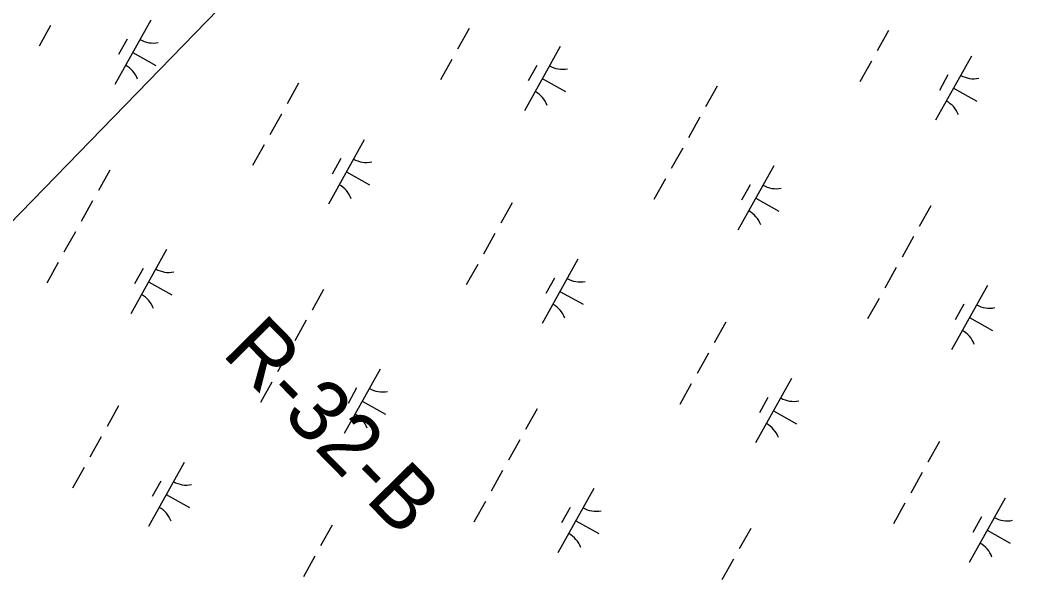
# Model space of a CAD drawing. Extents: x 3923531 to 3943530, y 207391 to 229799.
# Drawn here: x 3931887 to 3932574, y 212477 to 212858 of the extents above; entities that cross this region are included whole.
import ezdxf

# ---------------------------------------------------------------- set-up
doc = ezdxf.new("R2010")
doc.units = 0
for name, color, linetype in [('V-RIVR-RANG-IDEN', 7, 'Continuous'), ('V-UTIL-LINE', 7, 'Continuous'), ('V-WETL-SWMP', 7, 'Continuous')]:
    doc.layers.add(name, color=color, linetype=linetype)

msp = doc.modelspace()

# ---------------------------------------------------------------- linework, layer by layer
at = {"layer": 'V-UTIL-LINE'}
msp.add_lwpolyline([(3939084.62, 223621.72), (3938057.71, 221140.48), (3938136.4, 220832.47), (3937591.63, 219695.21), (3936312.73, 217957.68), (3935106.6, 216231.89), (3934055.84, 214955.86), (3930691.13, 211497.88), (3930457.99, 211185.48)], dxfattribs=at)
at = {"layer": 'V-WETL-SWMP'}
for p, q in [((3931976.03, 212858.12), (3931951.64, 212814.47)), ((3931907.94, 212854.58), (3931900.14, 212840.61)), ((3932192.48, 212852.49), (3932184.68, 212838.53)), ((3932477.68, 212851.24), (3932469.88, 212837.28)), ((3931960.03, 212845.29), (3931954.17, 212834.82)), ((3931963.84, 212836.29), (3931979.55, 212827.51)), ((3932254.44, 212840.31), (3932230.06, 212796.66)), ((3932180.78, 212831.54), (3932172.98, 212817.57)), ((3932465.97, 212830.29), (3932458.17, 212816.32)), ((3932534.06, 212833.83), (3932509.68, 212790.18)), ((3932238.44, 212827.48), (3932232.59, 212817.01)), ((3932076.56, 212815.36), (3932068.76, 212801.39)), ((3932242.25, 212818.48), (3932257.97, 212809.7)), ((3932518.06, 212821), (3932512.21, 212810.53)), ((3932361.11, 212813.27), (3932353.3, 212799.31)), ((3932521.87, 212812), (3932537.58, 212803.23)), ((3932064.86, 212794.41), (3932057.06, 212780.44)), ((3932349.4, 212792.32), (3932341.6, 212778.35)), ((3932121.24, 212776.99), (3932096.86, 212733.34)), ((3932053.15, 212773.46), (3932045.35, 212759.49)), ((3932337.7, 212771.37), (3932329.89, 212757.4)), ((3932105.24, 212764.17), (3932099.39, 212753.69)), ((3931948.29, 212756.44), (3931940.48, 212742.47)), ((3932109.05, 212755.17), (3932124.76, 212746.39)), ((3932399.66, 212759.18), (3932375.27, 212715.53)), ((3932325.99, 212750.42), (3932318.19, 212736.45)), ((3932383.66, 212746.36), (3932377.8, 212735.88)), ((3931936.58, 212735.49), (3931928.78, 212721.52)), ((3932221.78, 212734.24), (3932213.98, 212720.27)), ((3932387.46, 212737.36), (3932403.18, 212728.58)), ((3932506.32, 212732.15), (3932498.52, 212718.18)), ((3931924.88, 212714.53), (3931917.07, 212700.57)), ((3932210.07, 212713.28), (3932202.27, 212699.31)), ((3932494.62, 212711.2), (3932486.81, 212697.23)), ((3931986.84, 212702.35), (3931962.45, 212658.7)), ((3931913.17, 212693.58), (3931905.37, 212679.61)), ((3932198.37, 212692.33), (3932190.57, 212678.36)), ((3932266.46, 212695.87), (3932242.07, 212652.22)), ((3931970.84, 212689.52), (3931964.98, 212679.05)), ((3932482.91, 212690.25), (3932475.11, 212676.28)), ((3931974.64, 212680.52), (3931990.36, 212671.74)), ((3932250.45, 212683.04), (3932244.6, 212672.57)), ((3932544.87, 212678.06), (3932520.49, 212634.41)), ((3932093.5, 212675.31), (3932085.7, 212661.35)), ((3932254.26, 212674.04), (3932269.98, 212665.27)), ((3932471.21, 212669.29), (3932463.4, 212655.33)), ((3932528.87, 212665.23), (3932523.02, 212654.76)), ((3932081.8, 212654.36), (3932073.99, 212640.39)), ((3932366.99, 212653.11), (3932359.19, 212639.14)), ((3932532.68, 212656.23), (3932548.39, 212647.45)), ((3932070.09, 212633.41), (3932062.29, 212619.44)), ((3932355.29, 212632.16), (3932347.48, 212618.19)), ((3932132.05, 212621.22), (3932107.67, 212577.57)), ((3932058.39, 212612.46), (3932050.58, 212598.49)), ((3932343.58, 212611.21), (3932335.78, 212597.24)), ((3932411.67, 212614.74), (3932387.29, 212571.09)), ((3932116.05, 212608.4), (3932110.2, 212597.92)), ((3932395.67, 212601.92), (3932389.82, 212591.44)), ((3931954.17, 212596.28), (3931946.37, 212582.31)), ((3932119.86, 212599.4), (3932135.57, 212590.62)), ((3932238.72, 212594.19), (3932230.91, 212580.22)), ((3932399.48, 212592.92), (3932415.19, 212584.14)), ((3931942.47, 212575.32), (3931934.66, 212561.35)), ((3932227.01, 212573.24), (3932219.21, 212559.27)), ((3932512.21, 212571.99), (3932504.4, 212558.02)), ((3931930.76, 212554.37), (3931922.96, 212540.4)), ((3931998.85, 212557.91), (3931974.47, 212514.26)), ((3932215.31, 212552.29), (3932207.5, 212538.32)), ((3932500.5, 212551.03), (3932492.7, 212537.07)), ((3931982.85, 212545.08), (3931977, 212534.61)), ((3932277.27, 212540.1), (3932252.88, 212496.45)), ((3931986.66, 212536.08), (3932002.37, 212527.3)), ((3932556.88, 212533.62), (3932532.5, 212489.97)), ((3932203.6, 212531.33), (3932195.8, 212517.37)), ((3932261.26, 212527.27), (3932255.41, 212516.8)), ((3932488.8, 212530.08), (3932480.99, 212516.11)), ((3932540.88, 212520.8), (3932535.03, 212510.32)), ((3932099.39, 212515.15), (3932091.58, 212501.18)), ((3932265.07, 212518.27), (3932280.79, 212509.49)), ((3932383.93, 212513.07), (3932376.13, 212499.1)), ((3932544.69, 212511.8), (3932560.41, 212503.02)), ((3932087.68, 212494.2), (3932079.88, 212480.23)), ((3932372.22, 212492.11), (3932364.42, 212478.15))]:
    msp.add_line(p, q, dxfattribs=at)
for centre, start, end in [((3931977.52, 212860.29), 240.03808, 281.58174), ((3931950.57, 212812.06), 20.03808, 61.58174), ((3932255.93, 212842.48), 240.03808, 281.58174), ((3932535.55, 212836), 240.03808, 281.58174), ((3932228.99, 212794.25), 20.03808, 61.58174), ((3932508.61, 212787.77), 20.03808, 61.58174), ((3932122.73, 212779.17), 240.03808, 281.58174), ((3932095.79, 212730.94), 20.03808, 61.58174), ((3932401.14, 212761.36), 240.03808, 281.58174), ((3932374.2, 212713.13), 20.03808, 61.58174), ((3931988.32, 212704.52), 240.03808, 281.58174), ((3932267.94, 212698.04), 240.03808, 281.58174), ((3931961.38, 212656.29), 20.03808, 61.58174), ((3932241, 212649.81), 20.03808, 61.58174), ((3932546.36, 212680.23), 240.03808, 281.58174), ((3932519.41, 212632), 20.03808, 61.58174), ((3932133.54, 212623.39), 240.03808, 281.58174), ((3932413.16, 212616.92), 240.03808, 281.58174), ((3932106.59, 212575.17), 20.03808, 61.58174), ((3932386.21, 212568.69), 20.03808, 61.58174), ((3932000.34, 212560.08), 240.03808, 281.58174), ((3931973.39, 212511.85), 20.03808, 61.58174), ((3932278.75, 212542.27), 240.03808, 281.58174), ((3932558.37, 212535.79), 240.03808, 281.58174), ((3932251.81, 212494.04), 20.03808, 61.58174), ((3932531.43, 212487.57), 20.03808, 61.58174)]:
    msp.add_arc(centre, 17.62, start, end, dxfattribs=at)

# ---------------------------------------------------------------- texts
at = {"layer": 'V-RIVR-RANG-IDEN'}
msp.add_text('R-32-B', height=41.5, rotation=314.52725, dxfattribs=at).set_placement((3932023.79, 212631.36))

doc.saveas('drawing.dxf')
